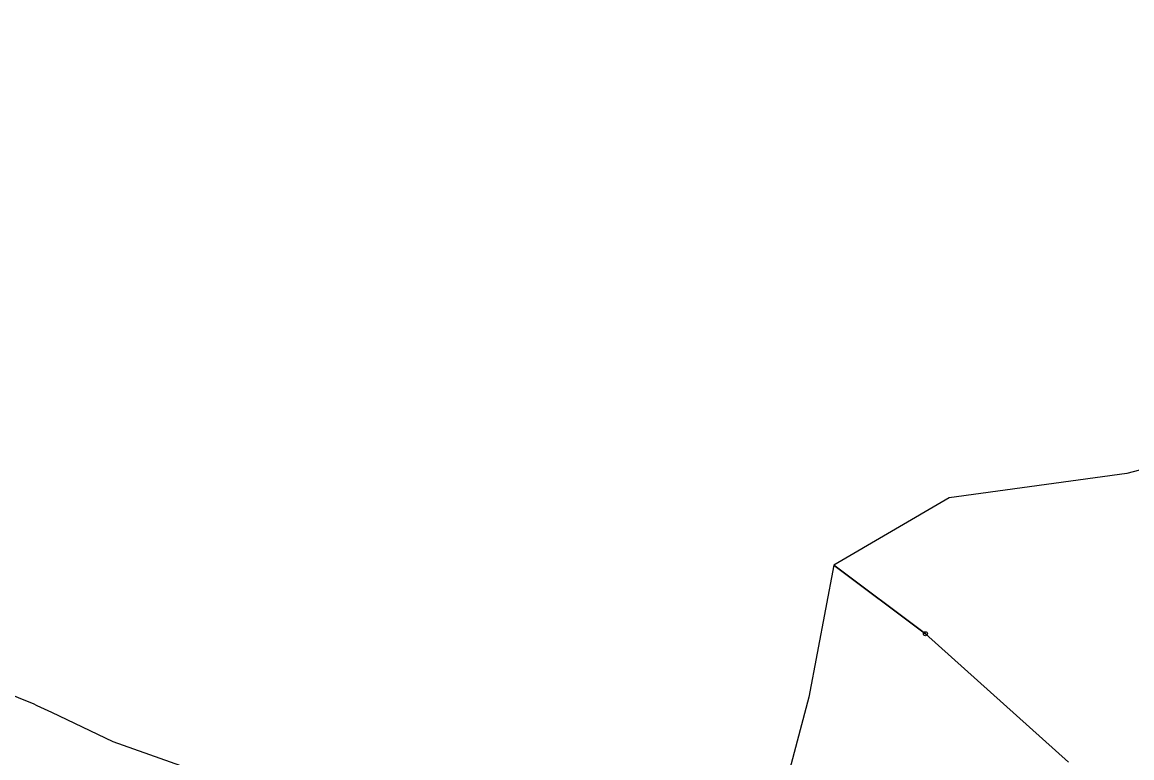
# Model space of a CAD drawing. Extents: x -751550 to -746116, y -1055108 to -1050700.
# Drawn here: x -749264 to -748985.6, y -1052797.3 to -1052612.9 of the extents above; entities that cross this region are included whole.
import ezdxf

# ---------------------------------------------------------------- set-up
doc = ezdxf.new("R2010")
doc.units = 0
for name, color, linetype in [('Hranice parcel', 7, 'Continuous'), ('Polygon ku', 7, 'Continuous'), ('Polygon parcely', 7, 'Continuous'), ('Značky bodu BP', 7, 'Continuous')]:
    doc.layers.add(name, color=color, linetype=linetype)

msp = doc.modelspace()

# ---------------------------------------------------------------- linework, layer by layer
at = {"layer": 'Hranice parcel'}
for p, q in [((-749263.54, -1052782.89), (-749307.46, -1052764.82)), ((-749256.64, -1052786.02), (-749260.25, -1052784.3))]:
    msp.add_line(p, q, dxfattribs=at)
for points in [[(-748840.34, -1052686.94), (-748879.82, -1052704.24), (-748931.97, -1052711.61), (-748986.8, -1052726.02), (-749031.46, -1052732.15), (-749060.4, -1052749.06)], [(-749060.4, -1052749.06), (-749066.6, -1052782.1), (-749072.88, -1052805.79)], [(-749001.47, -1052798.47), (-749037.4, -1052766.23), (-749060.4, -1052749.06)], [(-749260.25, -1052784.3), (-749261.22, -1052783.84), (-749263.54, -1052782.89)], [(-749187.42, -1052806.26), (-749209.88, -1052804.46), (-749241.22, -1052793.34), (-749256.64, -1052786.02)]]:
    msp.add_lwpolyline(points, dxfattribs=at)
at = {"layer": 'Polygon ku'}
for points in [[(-748532.8, -1052628.67), (-748603.9, -1052623.58), (-748660.06, -1052612.86), (-748711.1, -1052633.41), (-748752.15, -1052640.15), (-748782.37, -1052647.49), (-748815.61, -1052666.45), (-748840.34, -1052686.94), (-748879.82, -1052704.24), (-748931.97, -1052711.61), (-748986.8, -1052726.02), (-749031.46, -1052732.15), (-749060.4, -1052749.06), (-749066.6, -1052782.1), (-749072.88, -1052805.79), (-749081.55, -1052810.5), (-749131.84, -1052810.26), (-749145.45, -1052809.46), (-749173.25, -1052807.31), (-749183.96, -1052806.5), (-749187.42, -1052806.26), (-749209.88, -1052804.46)], [(-749209.88, -1052804.46), (-749241.22, -1052793.34), (-749256.64, -1052786.02), (-749260.25, -1052784.3), (-749261.22, -1052783.84), (-749263.54, -1052782.89), (-749307.46, -1052764.82)]]:
    msp.add_lwpolyline(points, dxfattribs=at)
at = {"layer": 'Polygon parcely'}
for points in [[(-748931.97, -1052711.61), (-748986.8, -1052726.02), (-749031.46, -1052732.15), (-749060.4, -1052749.06), (-749037.4, -1052766.23), (-749001.47, -1052798.47)], [(-749001.47, -1052798.47), (-749037.4, -1052766.23), (-749060.4, -1052749.06), (-749066.6, -1052782.1), (-749072.88, -1052805.79)]]:
    msp.add_lwpolyline(points, dxfattribs=at)
msp.add_lwpolyline([(-749261.22, -1052783.84), (-749263.54, -1052782.89), (-749307.46, -1052764.82), (-749297.18, -1052835.56), (-749252.94, -1052863.9), (-749214.11, -1052850.19), (-749209.31, -1052880.37), (-749206.29, -1052870.14), (-749187.42, -1052806.26), (-749209.88, -1052804.46), (-749241.22, -1052793.34), (-749256.64, -1052786.02), (-749260.25, -1052784.3)], close=True, dxfattribs=at)
at = {"layer": 'Značky bodu BP'}
for radius in [0.5, 0.0303]:
    msp.add_circle((-749037.4, -1052766.23), radius, dxfattribs=at)

doc.saveas('drawing.dxf')
